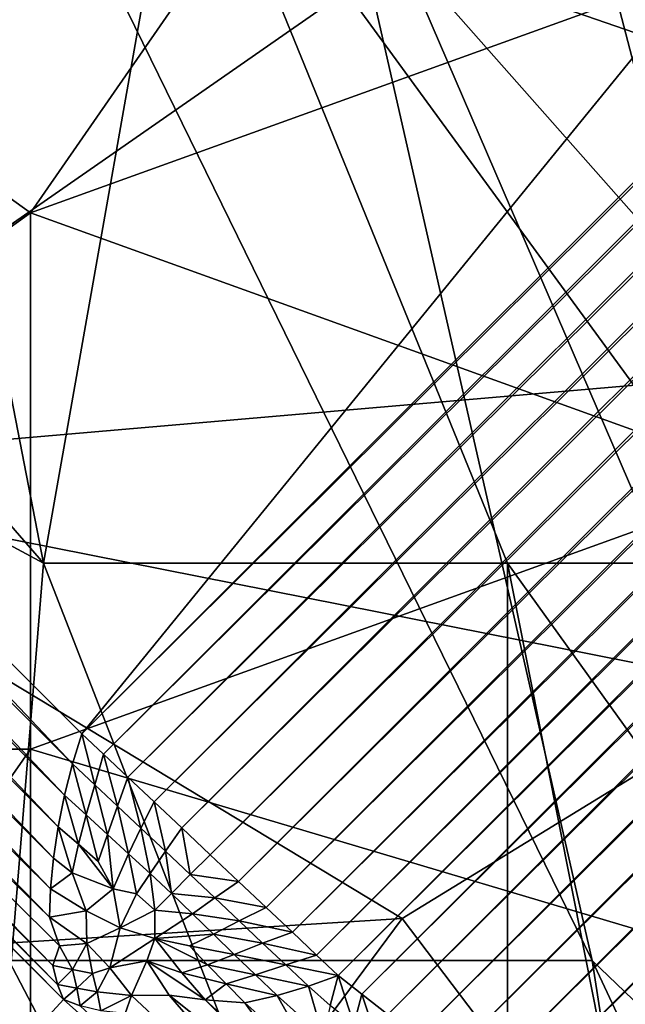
# Model space of a CAD drawing. Extents: x -160 to 10, y -10 to 160.
# Tile 394 of 450: x 0.20359 to 0.20628, y 0.16731 to 0.1717. Entities that reach past the tile are written whole.
import ezdxf

# ---------------------------------------------------------------- set-up
doc = ezdxf.new("R2010")
doc.units = 0

msp = doc.modelspace()

# ---------------------------------------------------------------- linework, layer by layer
for points in [[(0.1933983, 0.1715206, 0.5775), (0.2301923, 0.2043545, 0.0008872), (0.192219, 0.1725562, 0.5774854)], [(0.1933983, 0.1715206, 0.5775), (0.231347, 0.2033539, 0.000783), (0.2301923, 0.2043545, 0.0008872)], [(0.1933983, 0.1715206, 0.5775), (0.2355708, 0.1991284, 0.0007829), (0.231347, 0.2033539, 0.000783)], [(0.1776919, 0.1726243, 0.5760152), (0.2136098, 0.2027307, 0.0119997), (0.1765243, 0.1715997, 0.5757923)], [(0.1765243, 0.1715997, 0.5757923), (0.2136098, 0.2027307, 0.0119997), (0.1984378, 0.1875587, 0.0119997)], [(0.2313858, 0.2022997), (0.2007328, 0.1716468), (0.2006419, 0.1717432, 0.0000007)], [(0.2313858, 0.2022997), (0.2038645, 0.1685151), (0.2007328, 0.1716468)], [(0.2313858, 0.2022997), (0.2345175, 0.199168), (0.2038645, 0.1685151)], [(0.2038645, 0.1685151), (0.2345175, 0.199168), (0.2346077, 0.1990709, 0.0000007)], [(0.1933983, 0.1715206, 0.5775), (0.2037383, 0.1611806, 0.5775), (0.2355708, 0.1991284, 0.0007829)], [(0.2047739, 0.1600013, 0.5774854), (0.2355708, 0.1991284, 0.0007829), (0.2037383, 0.1611806, 0.5775)], [(0.2047739, 0.1600013, 0.5774854), (0.2365723, 0.1979746, 0.0008872), (0.2355708, 0.1991284, 0.0007829)], [(0.2038645, 0.1685151), (0.2346077, 0.1990709, 0.0000007), (0.203961, 0.1684241, 0.0000007)], [(0.203961, 0.1684241, 0.0000007), (0.2346077, 0.1990709, 0.0000007), (0.2347089, 0.198962, 0.0000025)], [(0.203961, 0.1684241, 0.0000007), (0.2347089, 0.198962, 0.0000025), (0.204069, 0.1683222, 0.0000026)], [(0.204069, 0.1683222, 0.0000026), (0.2347089, 0.198962, 0.0000025), (0.2348184, 0.1988441, 0.0000056)], [(0.204069, 0.1683222, 0.0000026), (0.2348184, 0.1988441, 0.0000056), (0.2041861, 0.1682118, 0.0000056)], [(0.2041861, 0.1682118, 0.0000056), (0.2348184, 0.1988441, 0.0000056), (0.2349337, 0.1987199, 0.0000098)], [(0.2041861, 0.1682118, 0.0000056), (0.2349337, 0.1987199, 0.0000098), (0.2043093, 0.1680956, 0.0000099)], [(0.2043093, 0.1680956, 0.0000099), (0.2349337, 0.1987199, 0.0000098), (0.2350519, 0.1985927, 0.000015)], [(0.2043093, 0.1680956, 0.0000099), (0.2350519, 0.1985927, 0.000015), (0.2044356, 0.1679764, 0.000015)], [(0.2044356, 0.1679764, 0.000015), (0.2350519, 0.1985927, 0.000015), (0.2351701, 0.1984655, 0.0000212)], [(0.2044356, 0.1679764, 0.000015), (0.2351701, 0.1984655, 0.0000212), (0.2045619, 0.1678573, 0.0000212)], [(0.2045619, 0.1678573, 0.0000212), (0.2351701, 0.1984655, 0.0000212), (0.2352853, 0.1983415, 0.0000281)], [(0.2045619, 0.1678573, 0.0000212), (0.2352853, 0.1983415, 0.0000281), (0.204685, 0.1677411, 0.0000281)], [(0.204685, 0.1677411, 0.0000281), (0.2352853, 0.1983415, 0.0000281), (0.2353948, 0.1982236, 0.0000355)], [(0.204685, 0.1677411, 0.0000281), (0.2353948, 0.1982236, 0.0000355), (0.204802, 0.1676308, 0.0000355)], [(0.204802, 0.1676308, 0.0000355), (0.2353948, 0.1982236, 0.0000355), (0.2354958, 0.1981149, 0.0000434)], [(0.204802, 0.1676308, 0.0000355), (0.2354958, 0.1981149, 0.0000434), (0.2049099, 0.167529, 0.0000433)], [(0.2049099, 0.167529, 0.0000433), (0.2354958, 0.1981149, 0.0000434), (0.2355858, 0.1980179, 0.0000513)], [(0.2049099, 0.167529, 0.0000433), (0.2355858, 0.1980179, 0.0000513), (0.2050062, 0.1674382, 0.0000513)], [(0.2050062, 0.1674382, 0.0000513), (0.2355858, 0.1980179, 0.0000513), (0.235665, 0.1979104, 0.0000613)], [(0.205648, 0.1586986, 0.5774418), (0.2365723, 0.1979746, 0.0008872), (0.2047739, 0.1600013, 0.5774854)], [(0.205648, 0.1586986, 0.5774418), (0.2374067, 0.1966934, 0.0011957), (0.2365723, 0.1979746, 0.0008872)], [(0.2050062, 0.1674382, 0.0000513), (0.235665, 0.1979104, 0.0000613), (0.2051107, 0.167356, 0.0000613)], [(0.2051107, 0.167356, 0.0000613), (0.235665, 0.1979104, 0.0000613), (0.2357536, 0.19779, 0.0000747)], [(0.2051107, 0.167356, 0.0000613), (0.2357536, 0.19779, 0.0000747), (0.2052277, 0.1672641, 0.0000747)], [(0.2052277, 0.1672641, 0.0000747), (0.2357536, 0.19779, 0.0000747), (0.2358494, 0.1976598, 0.0000914)], [(0.2052277, 0.1672641, 0.0000747), (0.2358494, 0.1976598, 0.0000914), (0.2053543, 0.1671646, 0.0000914)], [(0.2053543, 0.1671646, 0.0000914), (0.2358494, 0.1976598, 0.0000914), (0.2359501, 0.1975229, 0.0001108)], [(0.2053543, 0.1671646, 0.0000914), (0.2359501, 0.1975229, 0.0001108), (0.2054873, 0.1670601, 0.0001107)], [(0.2054873, 0.1670601, 0.0001107), (0.2359501, 0.1975229, 0.0001108), (0.2360531, 0.1973827, 0.0001324)], [(0.2054873, 0.1670601, 0.0001107), (0.2360531, 0.1973827, 0.0001324), (0.2056236, 0.1669532, 0.0001324)], [(0.2056236, 0.1669532, 0.0001324), (0.2360531, 0.1973827, 0.0001324), (0.2361559, 0.1972426, 0.000156)], [(0.2056236, 0.1669532, 0.0001324), (0.2361559, 0.1972426, 0.000156), (0.2057597, 0.1668464, 0.000156)], [(0.2057597, 0.1668464, 0.000156), (0.2361559, 0.1972426, 0.000156), (0.2362561, 0.1971062, 0.0001807)], [(0.2057597, 0.1668464, 0.000156), (0.2362561, 0.1971062, 0.0001807), (0.2058922, 0.1667424, 0.0001807)], [(0.2058922, 0.1667424, 0.0001807), (0.2362561, 0.1971062, 0.0001807), (0.2363511, 0.1969768, 0.0002059)], [(0.2058922, 0.1667424, 0.0001807), (0.2363511, 0.1969768, 0.0002059), (0.206018, 0.1666437, 0.0002059)], [(0.206018, 0.1666437, 0.0002059), (0.2363511, 0.1969768, 0.0002059), (0.2364386, 0.1968575, 0.0002311)], [(0.206018, 0.1666437, 0.0002059), (0.2364386, 0.1968575, 0.0002311), (0.2061339, 0.1665528, 0.0002311)], [(0.2061339, 0.1665528, 0.0002311), (0.2364386, 0.1968575, 0.0002311), (0.2365164, 0.1967513, 0.0002556)], [(0.2061339, 0.1665528, 0.0002311), (0.2365164, 0.1967513, 0.0002556), (0.2062371, 0.166472, 0.0002556)], [(0.2062371, 0.166472, 0.0002556), (0.2365164, 0.1967513, 0.0002556), (0.2365809, 0.1966304, 0.0002831)], [(0.2063456, 0.1572949, 0.57737), (0.2374067, 0.1966934, 0.0011957), (0.205648, 0.1586986, 0.5774418)], [(0.2062371, 0.166472, 0.0002556), (0.2365809, 0.1966304, 0.0002831), (0.206352, 0.1664016, 0.0002831)], [(0.2057045, 0.1467663, 0.5762343), (0.237031, 0.1840857, 0.0088939), (0.2378092, 0.1855931, 0.0074075)], [(0.2057045, 0.1467663, 0.5762343), (0.2378092, 0.1855931, 0.0074075), (0.2063888, 0.1481623, 0.5764458)], [(0.2048427, 0.1454735, 0.5760152), (0.2360719, 0.1826773, 0.0104334), (0.237031, 0.1840857, 0.0088939)], [(0.2048427, 0.1454735, 0.5760152), (0.237031, 0.1840857, 0.0088939), (0.2057045, 0.1467663, 0.5762343)], [(0.2038182, 0.1443058, 0.5757923), (0.2349484, 0.1813921, 0.0119997), (0.2360719, 0.1826773, 0.0104334)], [(0.2038182, 0.1443058, 0.5757923), (0.2360719, 0.1826773, 0.0104334), (0.2048427, 0.1454735, 0.5760152)], [(0.1732994, 0.1145341, 0.5068848), (0.2197764, 0.16622, 0.0119997), (0.2349484, 0.1813921, 0.0119997)], [(0.1732994, 0.1145341, 0.5068848), (0.2349484, 0.1813921, 0.0119997), (0.2026466, 0.1430441, 0.5843124)], [(0.2349484, 0.1813921, 0.0119997), (0.2038182, 0.1443058, 0.5757923), (0.2026466, 0.1430441, 0.5843124)], [(0.2052597, 0.1763504, 0.7466708), (0.2065951, 0.1728123, 0.7466708), (0.2084707, 0.1710433, 0.74378)], [(0.2052597, 0.1763504, 0.7466708), (0.2084707, 0.1710433, 0.74378), (0.2063212, 0.1763504, 0.74378)], [(0.2036361, 0.1708356, 0.7014571), (0.2019808, 0.1720299, 0.7000321), (0.2052913, 0.1732241, 0.7013609)], [(0.2052913, 0.1732241, 0.7013609), (0.2069465, 0.1720299, 0.7030223), (0.2036361, 0.1708356, 0.7014571)], [(0.2006265, 0.1728123, 0.710536), (0.2036945, 0.1692743, 0.7134268), (0.2004125, 0.1710433, 0.7090907)], [(0.2030071, 0.1728123, 0.7148722), (0.2036945, 0.1692743, 0.7134268), (0.2006265, 0.1728123, 0.710536)], [(0.2030071, 0.1728123, 0.7148722), (0.2043188, 0.1728123, 0.717763), (0.2036945, 0.1692743, 0.7134268)], [(0.2049322, 0.1728123, 0.7495616), (0.2035404, 0.1728123, 0.75141), (0.2061361, 0.1675053, 0.751007)], [(0.2035404, 0.1728123, 0.75141), (0.2035404, 0.1675053, 0.7539293), (0.2061361, 0.1675053, 0.751007)], [(0.2036945, 0.1692743, 0.7134268), (0.2043188, 0.1728123, 0.717763), (0.2057601, 0.1692743, 0.717763)], [(0.2043188, 0.1728123, 0.717763), (0.2059799, 0.1728123, 0.7220992), (0.2069014, 0.1692743, 0.7206538)], [(0.2057601, 0.1692743, 0.717763), (0.2043188, 0.1728123, 0.717763), (0.2069014, 0.1692743, 0.7206538)], [(0.2049322, 0.1728123, 0.7495616), (0.2079816, 0.1657363, 0.7495616), (0.2065951, 0.1728123, 0.7466708)], [(0.2049322, 0.1728123, 0.7495616), (0.2061361, 0.1675053, 0.751007), (0.2079816, 0.1657363, 0.7495616)], [(0.2087345, 0.1692743, 0.7264353), (0.2059799, 0.1728123, 0.7220992), (0.2072966, 0.1728123, 0.7264353)], [(0.2059799, 0.1728123, 0.7220992), (0.2087345, 0.1692743, 0.7264353), (0.2085916, 0.1675053, 0.7235445)], [(0.2069014, 0.1692743, 0.7206538), (0.2059799, 0.1728123, 0.7220992), (0.2085916, 0.1675053, 0.7235445)], [(0.2036361, 0.1708356, 0.7014571), (0.2003256, 0.1684471, 0.7013108), (0.2019808, 0.1720299, 0.7000321)], [(0.2019808, 0.1696924, 1.1008054), (0.2052913, 0.1719958, 1.1132952), (0.2019808, 0.1720415, 1.1086115)], [(0.2069465, 0.1720299, 0.7030223), (0.2069465, 0.1696413, 0.7045065), (0.2036361, 0.1708356, 0.7014571)], [(0.2052913, 0.1719958, 1.1132952), (0.2102569, 0.1702807, 1.1164176), (0.2102051, 0.1720299, 1.1211013)], [(0.2069465, 0.1701209, 1.1101727), (0.2052913, 0.1719958, 1.1132952), (0.2019808, 0.1696924, 1.1008054)], [(0.2102569, 0.1702807, 1.1164176), (0.2052913, 0.1719958, 1.1132952), (0.2069465, 0.1701209, 1.1101727)], [(0.2038237, 0.168381, 0.0000105), (0.2005987, 0.171606, 0.0000105), (0.2007328, 0.1716468)], [(0.2038237, 0.168381, 0.0000105), (0.2007328, 0.1716468), (0.2038645, 0.1685151)], [(0.2037883, 0.1682416, 0.0000386), (0.2004593, 0.1715706, 0.0000386), (0.2005987, 0.171606, 0.0000105)], [(0.2037883, 0.1682416, 0.0000386), (0.2005987, 0.171606, 0.0000105), (0.2038237, 0.168381, 0.0000105)], [(0.1995506, 0.1715662, 0.0007781), (0.2037834, 0.1673323, 0.000778), (0.1584926, 0.1179372, 0.5014291)], [(0.2037834, 0.1673323, 0.000778), (0.1995506, 0.1715662, 0.0007781), (0.1996167, 0.171539, 0.0006567)], [(0.2037834, 0.1673323, 0.000778), (0.1996167, 0.171539, 0.0006567), (0.2037563, 0.1673985, 0.0006566)], [(0.2037563, 0.1673985, 0.0006566), (0.1996167, 0.171539, 0.0006567), (0.1997006, 0.1715189, 0.000538)], [(0.2037388, 0.1679604, 0.0001493), (0.2001782, 0.1715211, 0.0001493), (0.2003179, 0.171542, 0.0000854)], [(0.2037597, 0.1681001, 0.0000854), (0.2003179, 0.171542, 0.0000854), (0.2004593, 0.1715706, 0.0000386)], [(0.2037388, 0.1679604, 0.0001493), (0.2003179, 0.171542, 0.0000854), (0.2037597, 0.1681001, 0.0000854)], [(0.2037597, 0.1681001, 0.0000854), (0.2004593, 0.1715706, 0.0000386), (0.2037883, 0.1682416, 0.0000386)], [(0.1920022, 0.1702227, 0.5869274), (0.2037383, 0.1611806, 0.5775), (0.1933983, 0.1715206, 0.5775)], [(0.2037563, 0.1673985, 0.0006566), (0.1997006, 0.1715189, 0.000538), (0.2037362, 0.1674825, 0.0005379)], [(0.2037362, 0.1674825, 0.0005379), (0.1997006, 0.1715189, 0.000538), (0.1998015, 0.1715069, 0.0004252)], [(0.2037362, 0.1674825, 0.0005379), (0.1998015, 0.1715069, 0.0004252), (0.203766, 0.1675706, 0.0003973)], [(0.2037208, 0.1676988, 0.0003213), (0.203766, 0.1675706, 0.0003973), (0.1998015, 0.1715069, 0.0004252)], [(0.1998015, 0.1715069, 0.0004252), (0.2000284, 0.1714797, 0.000257), (0.2037208, 0.1676988, 0.0003213)], [(0.2037252, 0.1678251, 0.0002279), (0.2000284, 0.1714797, 0.000257), (0.2001782, 0.1715211, 0.0001493)], [(0.2037252, 0.1678251, 0.0002279), (0.2001782, 0.1715211, 0.0001493), (0.2037388, 0.1679604, 0.0001493)], [(0.2037208, 0.1676988, 0.0003213), (0.2000284, 0.1714797, 0.000257), (0.2037252, 0.1678251, 0.0002279)], [(0.2004125, 0.1710433, 0.7090907), (0.2036945, 0.1692743, 0.7134268), (0.2034066, 0.1657363, 0.710536)], [(0.2036361, 0.1708356, 0.7014571), (0.2036361, 0.1684471, 0.7030797), (0.2003256, 0.1684471, 0.7013108)], [(0.2069465, 0.1696413, 0.7045065), (0.2036361, 0.1684471, 0.7030797), (0.2036361, 0.1708356, 0.7014571)], [(0.1920022, 0.1702227, 0.5869274), (0.2024404, 0.1597845, 0.5869274), (0.2037383, 0.1611806, 0.5775)], [(0.2069465, 0.1687077, 1.105489), (0.2069465, 0.1701209, 1.1101727), (0.2019808, 0.1696924, 1.1008054)], [(0.2069465, 0.1687077, 1.105489), (0.2019808, 0.1696924, 1.1008054), (0.2052913, 0.1676917, 1.0992442)], [(0.2052913, 0.1676917, 1.0992442), (0.2019808, 0.1696924, 1.1008054), (0.2019808, 0.167486, 1.0929993)], [(0.2069465, 0.1696413, 0.7045065), (0.2076475, 0.1672528, 0.7073786), (0.2036361, 0.1684471, 0.7030797)], [(0.2057606, 0.1639673, 0.7134268), (0.2034066, 0.1657363, 0.710536), (0.2036945, 0.1692743, 0.7134268)], [(0.2057606, 0.1639673, 0.7134268), (0.2036945, 0.1692743, 0.7134268), (0.2057601, 0.1692743, 0.717763)], [(0.2057601, 0.1692743, 0.717763), (0.2069014, 0.1692743, 0.7206538), (0.2083036, 0.1657363, 0.7206538)], [(0.2071587, 0.1621982, 0.7148722), (0.2057601, 0.1692743, 0.717763), (0.2083036, 0.1657363, 0.7206538)], [(0.2057606, 0.1639673, 0.7134268), (0.2057601, 0.1692743, 0.717763), (0.2071587, 0.1621982, 0.7148722)], [(0.2069465, 0.1687077, 1.105489), (0.2052913, 0.1676917, 1.0992442), (0.2069465, 0.1655057, 1.0945606)], [(0.2038645, 0.1685151), (0.2039225, 0.1682878, 0.0000238), (0.2038237, 0.168381, 0.0000105)], [(0.2038645, 0.1685151), (0.203961, 0.1684241, 0.0000007), (0.2039225, 0.1682878, 0.0000238)], [(0.2036361, 0.1684471, 0.7030797), (0.2019808, 0.1660734, 0.7042562), (0.2003256, 0.1684471, 0.7013108)], [(0.2036361, 0.1684471, 0.7030797), (0.2036361, 0.1660585, 0.7053577), (0.2019808, 0.1660734, 0.7042562)], [(0.2036361, 0.1684471, 0.7030797), (0.2076475, 0.1672528, 0.7073786), (0.2036361, 0.1660585, 0.7053577)], [(0.203961, 0.1684241, 0.0000007), (0.2040233, 0.1681926, 0.0000291), (0.2039225, 0.1682878, 0.0000238)], [(0.203961, 0.1684241, 0.0000007), (0.204069, 0.1683222, 0.0000026), (0.2040233, 0.1681926, 0.0000291)], [(0.2038237, 0.168381, 0.0000105), (0.2038842, 0.1681537, 0.0000533), (0.2037883, 0.1682416, 0.0000386)], [(0.2038237, 0.168381, 0.0000105), (0.2039225, 0.1682878, 0.0000238), (0.2038842, 0.1681537, 0.0000533)], [(0.204069, 0.1683222, 0.0000026), (0.2041281, 0.1680939, 0.0000314), (0.2040233, 0.1681926, 0.0000291)], [(0.204069, 0.1683222, 0.0000026), (0.2041861, 0.1682118, 0.0000056), (0.2041281, 0.1680939, 0.0000314)], [(0.2039225, 0.1682878, 0.0000238), (0.2039784, 0.1680664, 0.0000583), (0.2038842, 0.1681537, 0.0000533)], [(0.2039225, 0.1682878, 0.0000238), (0.2040233, 0.1681926, 0.0000291), (0.2039784, 0.1680664, 0.0000583)], [(0.2037883, 0.1682416, 0.0000386), (0.2038495, 0.1680228, 0.0000929), (0.2037597, 0.1681001, 0.0000854)], [(0.2037883, 0.1682416, 0.0000386), (0.2038842, 0.1681537, 0.0000533), (0.2038495, 0.1680228, 0.0000929)], [(0.2041861, 0.1682118, 0.0000056), (0.2042368, 0.1679918, 0.0000341), (0.2041281, 0.1680939, 0.0000314)], [(0.2041861, 0.1682118, 0.0000056), (0.2043093, 0.1680956, 0.0000099), (0.2042368, 0.1679918, 0.0000341)], [(0.2040233, 0.1681926, 0.0000291), (0.2040727, 0.1679796, 0.0000588), (0.2039784, 0.1680664, 0.0000583)], [(0.2040233, 0.1681926, 0.0000291), (0.2041281, 0.1680939, 0.0000314), (0.2040727, 0.1679796, 0.0000588)], [(0.2038842, 0.1681537, 0.0000533), (0.2039371, 0.1679465, 0.0000929), (0.2038495, 0.1680228, 0.0000929)], [(0.2038842, 0.1681537, 0.0000533), (0.2039784, 0.1680664, 0.0000583), (0.2039371, 0.1679465, 0.0000929)], [(0.2037597, 0.1681001, 0.0000854), (0.2038223, 0.1678959, 0.0001442), (0.2037388, 0.1679604, 0.0001493)], [(0.2037597, 0.1681001, 0.0000854), (0.2038495, 0.1680228, 0.0000929), (0.2038223, 0.1678959, 0.0001442)], [(0.2041281, 0.1680939, 0.0000314), (0.2041683, 0.1678921, 0.0000596), (0.2040727, 0.1679796, 0.0000588)], [(0.2041281, 0.1680939, 0.0000314), (0.2042368, 0.1679918, 0.0000341), (0.2041683, 0.1678921, 0.0000596)], [(0.2043093, 0.1680956, 0.0000099), (0.2043471, 0.167888, 0.000038), (0.2042368, 0.1679918, 0.0000341)], [(0.2043093, 0.1680956, 0.0000099), (0.2044356, 0.1679764, 0.000015), (0.2043471, 0.167888, 0.000038)], [(0.2039784, 0.1680664, 0.0000583), (0.2040041, 0.1678247, 0.0001074), (0.2039371, 0.1679465, 0.0000929)], [(0.2039784, 0.1680664, 0.0000583), (0.2040727, 0.1679796, 0.0000588), (0.2040041, 0.1678247, 0.0001074)], [(0.2038495, 0.1680228, 0.0000929), (0.2040041, 0.1678247, 0.0001074), (0.2038223, 0.1678959, 0.0001442)], [(0.2038495, 0.1680228, 0.0000929), (0.2039371, 0.1679465, 0.0000929), (0.2040041, 0.1678247, 0.0001074)], [(0.2042368, 0.1679918, 0.0000341), (0.2042637, 0.1678037, 0.000062), (0.2041683, 0.1678921, 0.0000596)], [(0.2042368, 0.1679918, 0.0000341), (0.2043471, 0.167888, 0.000038), (0.2042637, 0.1678037, 0.000062)], [(0.2037388, 0.1679604, 0.0001493), (0.2038223, 0.1678959, 0.0001442), (0.2037252, 0.1678251, 0.0002279)], [(0.2040727, 0.1679796, 0.0000588), (0.2041082, 0.1678021, 0.0000873), (0.2040041, 0.1678247, 0.0001074)], [(0.2040727, 0.1679796, 0.0000588), (0.2041683, 0.1678921, 0.0000596), (0.2041082, 0.1678021, 0.0000873)], [(0.2045619, 0.1678573, 0.0000212), (0.2043471, 0.167888, 0.000038), (0.2044356, 0.1679764, 0.000015)], [(0.2038223, 0.1678959, 0.0001442), (0.203884, 0.1677261, 0.0001857), (0.2037252, 0.1678251, 0.0002279)], [(0.2038223, 0.1678959, 0.0001442), (0.2040041, 0.1678247, 0.0001074), (0.203884, 0.1677261, 0.0001857)], [(0.2041683, 0.1678921, 0.0000596), (0.2041904, 0.1677291, 0.000088), (0.2041082, 0.1678021, 0.0000873)], [(0.2041683, 0.1678921, 0.0000596), (0.2042637, 0.1678037, 0.000062), (0.2041904, 0.1677291, 0.000088)], [(0.2044567, 0.1677843, 0.0000441), (0.2042637, 0.1678037, 0.000062), (0.2043471, 0.167888, 0.000038)], [(0.2045619, 0.1678573, 0.0000212), (0.2044567, 0.1677843, 0.0000441), (0.2043471, 0.167888, 0.000038)], [(0.204685, 0.1677411, 0.0000281), (0.2044567, 0.1677843, 0.0000441), (0.2045619, 0.1678573, 0.0000212)], [(0.2037208, 0.1676988, 0.0003213), (0.2037252, 0.1678251, 0.0002279), (0.203884, 0.1677261, 0.0001857)], [(0.2040041, 0.1678247, 0.0001074), (0.2040355, 0.1676513, 0.0001488), (0.203884, 0.1677261, 0.0001857)], [(0.2040041, 0.1678247, 0.0001074), (0.2041082, 0.1678021, 0.0000873), (0.2040355, 0.1676513, 0.0001488)], [(0.2041082, 0.1678021, 0.0000873), (0.2041904, 0.1677291, 0.000088), (0.2040355, 0.1676513, 0.0001488)], [(0.2043575, 0.1677137, 0.0000681), (0.2041904, 0.1677291, 0.000088), (0.2042637, 0.1678037, 0.000062)], [(0.2044567, 0.1677843, 0.0000441), (0.2043575, 0.1677137, 0.0000681), (0.2042637, 0.1678037, 0.000062)], [(0.2045645, 0.167682, 0.0000508), (0.2043575, 0.1677137, 0.0000681), (0.2044567, 0.1677843, 0.0000441)], [(0.204685, 0.1677411, 0.0000281), (0.2045645, 0.167682, 0.0000508), (0.2044567, 0.1677843, 0.0000441)], [(0.2037208, 0.1676988, 0.0003213), (0.203884, 0.1677261, 0.0001857), (0.203887, 0.1675803, 0.0002813)], [(0.203887, 0.1675803, 0.0002813), (0.203884, 0.1677261, 0.0001857), (0.2040355, 0.1676513, 0.0001488)], [(0.2041893, 0.1676032, 0.000123), (0.2040355, 0.1676513, 0.0001488), (0.2041904, 0.1677291, 0.000088)], [(0.2043575, 0.1677137, 0.0000681), (0.2041893, 0.1676032, 0.000123), (0.2041904, 0.1677291, 0.000088)], [(0.204802, 0.1676308, 0.0000355), (0.2045645, 0.167682, 0.0000508), (0.204685, 0.1677411, 0.0000281)], [(0.2052913, 0.1676917, 1.0992442), (0.2019808, 0.167486, 1.0929993), (0.2036361, 0.1654614, 1.0883157)], [(0.2069465, 0.1655057, 1.0945606), (0.2052913, 0.1676917, 1.0992442), (0.2036361, 0.1654614, 1.0883157)], [(0.203766, 0.1675706, 0.0003973), (0.2037208, 0.1676988, 0.0003213), (0.203887, 0.1675803, 0.0002813)], [(0.2044504, 0.167623, 0.0000751), (0.2041893, 0.1676032, 0.000123), (0.2043575, 0.1677137, 0.0000681)], [(0.2045645, 0.167682, 0.0000508), (0.2044504, 0.167623, 0.0000751), (0.2043575, 0.1677137, 0.0000681)], [(0.2046696, 0.1675823, 0.0000565), (0.2044504, 0.167623, 0.0000751), (0.2045645, 0.167682, 0.0000508)], [(0.204802, 0.1676308, 0.0000355), (0.2046696, 0.1675823, 0.0000565), (0.2045645, 0.167682, 0.0000508)], [(0.203887, 0.1675803, 0.0002813), (0.2040355, 0.1676513, 0.0001488), (0.2039902, 0.1674729, 0.0002931)], [(0.2039902, 0.1674729, 0.0002931), (0.2040355, 0.1676513, 0.0001488), (0.2041893, 0.1676032, 0.000123)], [(0.2039902, 0.1674729, 0.0002931), (0.2041893, 0.1676032, 0.000123), (0.2041536, 0.1675038, 0.0001743)], [(0.2043094, 0.1674507, 0.0001516), (0.2041536, 0.1675038, 0.0001743), (0.2041893, 0.1676032, 0.000123)], [(0.2044504, 0.167623, 0.0000751), (0.2043447, 0.16757, 0.0001034), (0.2041893, 0.1676032, 0.000123)], [(0.2044237, 0.1674863, 0.0001117), (0.2043094, 0.1674507, 0.0001516), (0.2041893, 0.1676032, 0.000123)], [(0.2044237, 0.1674863, 0.0001117), (0.2041893, 0.1676032, 0.000123), (0.2043447, 0.16757, 0.0001034)], [(0.2045436, 0.1675321, 0.0000807), (0.2043447, 0.16757, 0.0001034), (0.2044504, 0.167623, 0.0000751)], [(0.2046696, 0.1675823, 0.0000565), (0.2045436, 0.1675321, 0.0000807), (0.2044504, 0.167623, 0.0000751)], [(0.2049099, 0.167529, 0.0000433), (0.2046696, 0.1675823, 0.0000565), (0.204802, 0.1676308, 0.0000355)], [(0.2037362, 0.1674825, 0.0005379), (0.203766, 0.1675706, 0.0003973), (0.2038233, 0.1674653, 0.0004637)], [(0.2038233, 0.1674653, 0.0004637), (0.203766, 0.1675706, 0.0003973), (0.203887, 0.1675803, 0.0002813)], [(0.2038233, 0.1674653, 0.0004637), (0.203887, 0.1675803, 0.0002813), (0.2039117, 0.167448, 0.000391)], [(0.2039117, 0.167448, 0.000391), (0.203887, 0.1675803, 0.0002813), (0.2039902, 0.1674729, 0.0002931)], [(0.2045436, 0.1675321, 0.0000807), (0.2044237, 0.1674863, 0.0001117), (0.2043447, 0.16757, 0.0001034)], [(0.2047723, 0.1674854, 0.0000591), (0.2045436, 0.1675321, 0.0000807), (0.2046696, 0.1675823, 0.0000565)], [(0.2049099, 0.167529, 0.0000433), (0.2047723, 0.1674854, 0.0000591), (0.2046696, 0.1675823, 0.0000565)], [(0.2035404, 0.1675053, 0.7539293), (0.2022156, 0.1639673, 0.7567886), (0.207235, 0.1604292, 0.7538978)], [(0.2035404, 0.1675053, 0.7539293), (0.207235, 0.1604292, 0.7538978), (0.2061361, 0.1675053, 0.751007)], [(0.2040854, 0.1673498, 0.0003409), (0.2039902, 0.1674729, 0.0002931), (0.2041536, 0.1675038, 0.0001743)], [(0.2040854, 0.1673498, 0.0003409), (0.2041536, 0.1675038, 0.0001743), (0.2042541, 0.1673512, 0.0002269)], [(0.2044133, 0.1673308, 0.000174), (0.2042541, 0.1673512, 0.0002269), (0.2041536, 0.1675038, 0.0001743)], [(0.2044133, 0.1673308, 0.000174), (0.2041536, 0.1675038, 0.0001743), (0.2043094, 0.1674507, 0.0001516)], [(0.2046385, 0.1674407, 0.0000824), (0.2044237, 0.1674863, 0.0001117), (0.2045436, 0.1675321, 0.0000807)], [(0.2047723, 0.1674854, 0.0000591), (0.2046385, 0.1674407, 0.0000824), (0.2045436, 0.1675321, 0.0000807)], [(0.2050062, 0.1674382, 0.0000513), (0.2047723, 0.1674854, 0.0000591), (0.2049099, 0.167529, 0.0000433)], [(0.2061361, 0.1675053, 0.751007), (0.2077948, 0.1639673, 0.751007), (0.2079816, 0.1657363, 0.7495616)], [(0.2077948, 0.1639673, 0.751007), (0.2061361, 0.1675053, 0.751007), (0.207235, 0.1604292, 0.7538978)], [(0.2036361, 0.1654614, 1.0883157), (0.2019808, 0.167486, 1.0929993), (0.1986704, 0.1663268, 1.083632)], [(0.2037563, 0.1673985, 0.0006566), (0.2037362, 0.1674825, 0.0005379), (0.2038233, 0.1674653, 0.0004637)], [(0.2037563, 0.1673985, 0.0006566), (0.2038233, 0.1674653, 0.0004637), (0.2038426, 0.1673824, 0.0005623)], [(0.2038426, 0.1673824, 0.0005623), (0.2038233, 0.1674653, 0.0004637), (0.2039117, 0.167448, 0.000391)], [(0.2039334, 0.1673658, 0.0004698), (0.2039117, 0.167448, 0.000391), (0.2039902, 0.1674729, 0.0002931)], [(0.2039334, 0.1673658, 0.0004698), (0.2039902, 0.1674729, 0.0002931), (0.2040854, 0.1673498, 0.0003409)], [(0.2045067, 0.167401, 0.0001178), (0.2043094, 0.1674507, 0.0001516), (0.2044237, 0.1674863, 0.0001117)], [(0.2046385, 0.1674407, 0.0000824), (0.2045067, 0.167401, 0.0001178), (0.2044237, 0.1674863, 0.0001117)], [(0.2048733, 0.167391, 0.0000577), (0.2046385, 0.1674407, 0.0000824), (0.2047723, 0.1674854, 0.0000591)], [(0.2050062, 0.1674382, 0.0000513), (0.2048733, 0.167391, 0.0000577), (0.2047723, 0.1674854, 0.0000591)], [(0.2038426, 0.1673824, 0.0005623), (0.2039117, 0.167448, 0.000391), (0.2039334, 0.1673658, 0.0004698)], [(0.2045067, 0.167401, 0.0001178), (0.2044133, 0.1673308, 0.000174), (0.2043094, 0.1674507, 0.0001516)], [(0.2047339, 0.1673498, 0.0000814), (0.2045067, 0.167401, 0.0001178), (0.2046385, 0.1674407, 0.0000824)], [(0.2048733, 0.167391, 0.0000577), (0.2047339, 0.1673498, 0.0000814), (0.2046385, 0.1674407, 0.0000824)], [(0.2049706, 0.1673042, 0.0000664), (0.2048733, 0.167391, 0.0000577), (0.2050062, 0.1674382, 0.0000513)], [(0.2050062, 0.1674382, 0.0000513), (0.205076, 0.1672208, 0.0000899), (0.2049706, 0.1673042, 0.0000664)], [(0.2050062, 0.1674382, 0.0000513), (0.2051107, 0.167356, 0.0000613), (0.205076, 0.1672208, 0.0000899)], [(0.2037834, 0.1673323, 0.000778), (0.2037563, 0.1673985, 0.0006566), (0.2038426, 0.1673824, 0.0005623)], [(0.2037834, 0.1673323, 0.000778), (0.2038426, 0.1673824, 0.0005623), (0.2038576, 0.1673031, 0.0006613)], [(0.2038576, 0.1673031, 0.0006613), (0.2038426, 0.1673824, 0.0005623), (0.2039334, 0.1673658, 0.0004698)], [(0.2045911, 0.1673161, 0.000123), (0.2044133, 0.1673308, 0.000174), (0.2045067, 0.167401, 0.0001178)], [(0.2047339, 0.1673498, 0.0000814), (0.2045911, 0.1673161, 0.000123), (0.2045067, 0.167401, 0.0001178)], [(0.2049397, 0.167166, 0.0000997), (0.2047339, 0.1673498, 0.0000814), (0.2048733, 0.167391, 0.0000577)], [(0.2049397, 0.167166, 0.0000997), (0.2048733, 0.167391, 0.0000577), (0.2049706, 0.1673042, 0.0000664)], [(0.2049336, 0.1663052, 0.0008823), (0.1584926, 0.1179372, 0.5014291), (0.2037834, 0.1673323, 0.000778)], [(0.2049336, 0.1663052, 0.0008823), (0.2037834, 0.1673323, 0.000778), (0.2038576, 0.1673031, 0.0006613)], [(0.2038576, 0.1673031, 0.0006613), (0.2039334, 0.1673658, 0.0004698), (0.2039491, 0.1672818, 0.0005478)], [(0.2039491, 0.1672818, 0.0005478), (0.2039334, 0.1673658, 0.0004698), (0.2040854, 0.1673498, 0.0003409)], [(0.2039491, 0.1672818, 0.0005478), (0.2040854, 0.1673498, 0.0003409), (0.204057, 0.1672699, 0.0004405)], [(0.2049493, 0.1665405, 0.0004565), (0.204057, 0.1672699, 0.0004405), (0.2040854, 0.1673498, 0.0003409)], [(0.2049493, 0.1665405, 0.0004565), (0.2040854, 0.1673498, 0.0003409), (0.2042541, 0.1673512, 0.0002269)], [(0.2049493, 0.1665405, 0.0004565), (0.2042541, 0.1673512, 0.0002269), (0.2049764, 0.1667755, 0.0002592)], [(0.2049764, 0.1667755, 0.0002592), (0.2042541, 0.1673512, 0.0002269), (0.2044133, 0.1673308, 0.000174)], [(0.2049764, 0.1667755, 0.0002592), (0.2044133, 0.1673308, 0.000174), (0.2048964, 0.1668913, 0.0002216)], [(0.2048964, 0.1668913, 0.0002216), (0.2044133, 0.1673308, 0.000174), (0.2045911, 0.1673161, 0.000123)], [(0.2049148, 0.1670272, 0.0001518), (0.2045911, 0.1673161, 0.000123), (0.2047339, 0.1673498, 0.0000814)], [(0.2049148, 0.1670272, 0.0001518), (0.2047339, 0.1673498, 0.0000814), (0.2049397, 0.167166, 0.0000997)], [(0.2051107, 0.167356, 0.0000613), (0.2051842, 0.1671353, 0.0001059), (0.205076, 0.1672208, 0.0000899)], [(0.2051107, 0.167356, 0.0000613), (0.2052277, 0.1672641, 0.0000747), (0.2051842, 0.1671353, 0.0001059)], [(0.2048964, 0.1668913, 0.0002216), (0.2045911, 0.1673161, 0.000123), (0.2049148, 0.1670272, 0.0001518)]]:
    msp.add_3dface(points)

doc.saveas('drawing.dxf')
